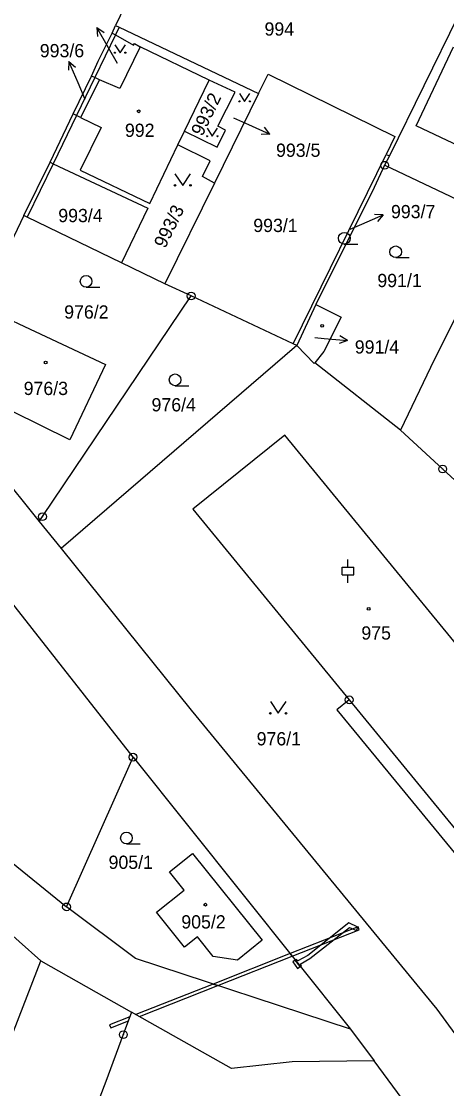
# Model space of a CAD drawing. Extents: x -644096 to -634268, y -1141430 to -1133463.
# Drawn here: x -639619.1 to -639564.5, y -1137699.9 to -1137562.9 of the extents above; entities that cross this region are included whole.
import ezdxf

# ---------------------------------------------------------------- set-up
doc = ezdxf.new("R2010")
doc.units = 0
for name, color, linetype in [('_CIVIL_CONSTRUCTION', 7, 'Continuous'), ('B_Hranice _3D', 7, 'Continuous'), ('M_Svah_Nasyp', 7, 'Continuous'), ('M_Svah_Zarez', 7, 'Continuous'), ('spodek_zarez', 7, 'Continuous'), ('svrsek_osa_sjezdy', 7, 'Continuous'), ('svrsek_osa_terminal_VRT', 7, 'Continuous'), ('svrsek_osa_VRT', 7, 'Continuous'), ('svrsek_popisy_VRT', 7, 'Continuous'), ('terminal_VRT', 7, 'Continuous')]:
    doc.layers.add(name, color=color, linetype=linetype)

msp = doc.modelspace()

# ---------------------------------------------------------------- linework, layer by layer
at = {"layer": '_CIVIL_CONSTRUCTION'}
for centre, radius in [((-639572.5, -1137581.4), 0.5), ((-639572.5, -1137581.4), 0.0303), ((-639597.31, -1137598.18), 0.5), ((-639597.31, -1137598.18), 0.0303), ((-639565.05, -1137620.39), 0.5), ((-639565.05, -1137620.39), 0.0303), ((-639616.38, -1137626.5), 0.5), ((-639616.38, -1137626.5), 0.0303), ((-639577.04, -1137650.02), 0.5), ((-639577.04, -1137650.02), 0.0303), ((-639604.76, -1137657.37), 0.5), ((-639604.76, -1137657.37), 0.0303), ((-639613.29, -1137676.59), 0.5), ((-639613.29, -1137676.59), 0.0303), ((-639606.01, -1137692.98), 0.5), ((-639606.01, -1137692.98), 0.0303)]:
    msp.add_circle(centre, radius, dxfattribs=at)
at = {"layer": 'B_Hranice _3D'}
for points in [[(-639584.36, -1137682.92), (-639575.76, -1137679.52), (-639575.9, -1137679.14), (-639584.62, -1137682.59)], [(-639583.82, -1137683.31), (-639583.96, -1137683.41), (-639583.32, -1137684.22), (-639583.17, -1137684.12), (-639583.33, -1137683.92), (-639582.07, -1137683.23), (-639577.01, -1137679.22), (-639576.12, -1137679.63), (-639575.92, -1137679.17), (-639577.07, -1137678.64), (-639582.35, -1137682.81), (-639583.64, -1137683.52)], [(-639593.9, -1137686.69), (-639584.36, -1137682.92), (-639584.62, -1137682.59), (-639594.5, -1137686.49)], [(-639584.29, -1137683.66), (-639583.68, -1137684.48), (-639583.32, -1137684.22), (-639583.96, -1137683.41)], [(-639603.93, -1137690.66), (-639593.9, -1137686.69), (-639594.5, -1137686.49), (-639604.39, -1137690.4)], [(-639607.77, -1137691.74), (-639607.63, -1137692.12), (-639605.36, -1137691.22), (-639605.17, -1137690.71)]]:
    msp.add_lwpolyline(points, close=True, dxfattribs=at)
at = {"layer": 'M_Svah_Nasyp'}
for p, q in [((-639607.03, -1137564.68), (-639609.67, -1137570.14)), ((-639606.55, -1137563.68), (-639607.03, -1137564.68)), ((-639609.67, -1137570.14), (-639612.02, -1137575)), ((-639612.02, -1137575), (-639615.01, -1137581.2)), ((-639615.01, -1137581.2), (-639618.33, -1137588.06)), ((-639577.04, -1137650.02), (-639561.67, -1137668.79))]:
    msp.add_line(p, q, dxfattribs=at)
msp.add_lwpolyline([(-639557.44, -1137581.54), (-639568.44, -1137576.33), (-639563.65, -1137566.21)], dxfattribs=at)
at = {"layer": 'M_Svah_Zarez'}
for centre in [(-639604.04, -1137574.48), (-639580.52, -1137602.01), (-639615.97, -1137606.7), (-639574.54, -1137638.34), (-639595.49, -1137676.3)]:
    msp.add_circle(centre, 0.175, dxfattribs=at)
at = {"layer": 'spodek_zarez'}
msp.add_circle((-638683.07, -1137056.85), 1378.08, dxfattribs=at)
at = {"layer": 'svrsek_osa_sjezdy'}
for p, q in [((-639577.67, -1137591.52), (-639575.92, -1137591.52)), ((-639571.08, -1137593.26), (-639569.33, -1137593.26)), ((-639610.78, -1137597.05), (-639609.03, -1137597.05)), ((-639599.37, -1137609.69), (-639597.62, -1137609.69)), ((-639577.21, -1137632.98), (-639577.21, -1137631.98)), ((-639577.96, -1137632.98), (-639576.46, -1137632.98)), ((-639577.96, -1137633.98), (-639577.96, -1137632.98)), ((-639576.46, -1137633.98), (-639576.46, -1137632.98)), ((-639577.96, -1137633.98), (-639576.46, -1137633.98)), ((-639577.21, -1137634.98), (-639577.21, -1137633.98)), ((-639605.61, -1137668.5), (-639603.86, -1137668.5))]:
    msp.add_line(p, q, dxfattribs=at)
for points in [[(-639607.09, -1137565.94), (-639606.42, -1137566.95), (-639605.75, -1137565.94)], [(-639591.12, -1137572.19), (-639590.45, -1137573.2), (-639589.78, -1137572.19)], [(-639595.27, -1137576.66), (-639594.6, -1137577.67), (-639593.93, -1137576.66)], [(-639599.39, -1137582.48), (-639598.39, -1137583.98), (-639597.39, -1137582.48)], [(-639587.14, -1137650.24), (-639586.14, -1137651.74), (-639585.14, -1137650.24)]]:
    msp.add_lwpolyline(points, dxfattribs=at)
for centre, radius in [((-639607.09, -1137566.95), 0.067), ((-639605.75, -1137566.95), 0.067), ((-639591.12, -1137573.2), 0.067), ((-639589.78, -1137573.2), 0.067), ((-639595.27, -1137577.67), 0.067), ((-639593.93, -1137577.67), 0.067), ((-639599.39, -1137583.98), 0.1), ((-639597.39, -1137583.98), 0.1), ((-639577.67, -1137590.77), 0.75), ((-639571.08, -1137592.51), 0.75), ((-639610.78, -1137596.3), 0.75), ((-639599.37, -1137608.94), 0.75), ((-639587.14, -1137651.74), 0.1), ((-639585.14, -1137651.74), 0.1), ((-639605.61, -1137667.75), 0.75)]:
    msp.add_circle(centre, radius, dxfattribs=at)
at = {"layer": 'svrsek_osa_terminal_VRT'}
msp.add_arc((-642050.26, -1145189.6), 8802.25, 41.413152, 75.317049, dxfattribs=at)
at = {"layer": 'svrsek_popisy_VRT'}
for p, q in [((-639607.9, -1137566.34), (-639609.4, -1137563.74)), ((-639609.4, -1137563.74), (-639608.47, -1137564.36)), ((-639609.4, -1137563.74), (-639609.33, -1137564.86)), ((-639606.76, -1137568.32), (-639607.9, -1137566.34)), ((-639612.98, -1137568.08), (-639613.05, -1137569.2)), ((-639611.81, -1137570.84), (-639612.98, -1137568.08)), ((-639612.98, -1137568.08), (-639612.13, -1137568.8)), ((-639610.9, -1137572.95), (-639611.81, -1137570.84)), ((-639591.87, -1137575.33), (-639589.95, -1137576.17)), ((-639589.95, -1137576.17), (-639587.21, -1137577.39)), ((-639587.21, -1137577.39), (-639587.92, -1137576.53)), ((-639587.21, -1137577.39), (-639588.33, -1137577.44)), ((-639575.43, -1137588.97), (-639572.69, -1137587.75)), ((-639572.69, -1137587.75), (-639573.81, -1137587.7)), ((-639572.69, -1137587.75), (-639573.4, -1137588.61)), ((-639576.92, -1137589.62), (-639575.43, -1137588.97)), ((-639581.44, -1137603.52), (-639580.26, -1137603.62)), ((-639580.26, -1137603.62), (-639577.27, -1137603.88)), ((-639577.27, -1137603.88), (-639578.31, -1137604.29)), ((-639577.27, -1137603.88), (-639578.22, -1137603.29))]:
    msp.add_line(p, q, dxfattribs=at)
at = {"layer": 'terminal_VRT'}
for p, q in [((-639607.45, -1137564.45), (-639607, -1137563.46)), ((-639563.06, -1137562.24), (-639571.86, -1137580.21)), ((-639595.02, -1137570.48), (-639603.84, -1137566.2)), ((-639612.42, -1137574.8), (-639610.09, -1137569.95)), ((-639609.08, -1137570.42), (-639611.49, -1137575.26)), ((-639598.16, -1137577.04), (-639595.02, -1137570.48)), ((-639588.66, -1137572.2), (-639594.31, -1137583.68)), ((-639615.4, -1137581.02), (-639612.42, -1137574.8)), ((-639599, -1137578.8), (-639598.16, -1137577.04)), ((-639618.78, -1137587.84), (-639615.4, -1137581.02)), ((-639584.22, -1137604.31), (-639572.3, -1137580)), ((-639571.86, -1137580.21), (-639572.5, -1137581.4)), ((-639572.3, -1137580), (-639571.86, -1137580.21)), ((-639557.28, -1137588.65), (-639572.5, -1137581.4)), ((-639594.31, -1137583.68), (-639600.67, -1137596.6)), ((-639618.78, -1137587.84), (-639629.8, -1137610.95)), ((-639600.67, -1137596.6), (-639606.25, -1137593.91)), ((-639597.31, -1137598.18), (-639600.67, -1137596.6)), ((-639584.22, -1137604.31), (-639597.31, -1137598.18)), ((-639581.31, -1137599.27), (-639583.76, -1137604.53)), ((-639583.76, -1137604.53), (-639614, -1137630.58)), ((-639583.76, -1137604.53), (-639584.22, -1137604.31)), ((-639581.52, -1137606.86), (-639583.76, -1137604.53)), ((-639581.44, -1137606.76), (-639581.52, -1137606.86)), ((-639570.47, -1137615.38), (-639581.44, -1137606.76)), ((-639629.8, -1137610.95), (-639616.79, -1137627.11)), ((-639565.05, -1137620.39), (-639570.47, -1137615.38)), ((-639558.09, -1137626.85), (-639565.05, -1137620.39)), ((-639616.79, -1137627.11), (-639614, -1137630.58)), ((-639613.29, -1137676.59), (-639604.76, -1137657.37)), ((-639604.76, -1137657.37), (-639576.88, -1137692.28)), ((-639626.32, -1137674.83), (-639616.59, -1137683.53)), ((-639620.59, -1137693.89), (-639616.59, -1137683.53)), ((-639616.59, -1137683.53), (-639604.94, -1137690.09)), ((-639576.88, -1137692.28), (-639573.84, -1137696.36))]:
    msp.add_line(p, q, dxfattribs=at)
for points in [[(-639598.28, -1137545.35), (-639598.8, -1137546.4), (-639607, -1137563.46)], [(-639607, -1137563.46), (-639606.55, -1137563.68), (-639588.66, -1137572.2)], [(-639610.09, -1137569.95), (-639609.22, -1137568.05), (-639607.45, -1137564.45)], [(-639607.45, -1137564.45), (-639607.03, -1137564.68), (-639604.69, -1137566), (-639604.56, -1137565.78), (-639603.84, -1137566.2)], [(-639603.84, -1137566.2), (-639606.44, -1137571.56), (-639609.08, -1137570.42)], [(-639609.08, -1137570.42), (-639609.67, -1137570.14), (-639610.09, -1137569.95)], [(-639588.66, -1137572.2), (-639587.45, -1137569.73), (-639571.18, -1137577.71), (-639572.3, -1137580)], [(-639598.16, -1137577.04), (-639593.97, -1137579.07), (-639592.9, -1137576.88), (-639593.89, -1137576.39), (-639591.68, -1137572.02), (-639595.02, -1137570.48)], [(-639611.49, -1137575.26), (-639612.02, -1137575), (-639612.42, -1137574.8)], [(-639611.49, -1137575.26), (-639608.87, -1137576.56), (-639611.54, -1137582.04)], [(-639611.54, -1137582.04), (-639602.62, -1137586.32), (-639599, -1137578.8)], [(-639594.31, -1137583.68), (-639595.86, -1137582.86), (-639594.85, -1137580.82), (-639599, -1137578.8)], [(-639615.4, -1137581.02), (-639615.01, -1137581.2), (-639602.88, -1137586.91), (-639606.25, -1137593.91)], [(-639572.5, -1137581.4), (-639573.83, -1137584.25), (-639581.31, -1137599.27)], [(-639606.25, -1137593.91), (-639618.33, -1137588.06), (-639618.78, -1137587.84)], [(-639557.28, -1137588.65), (-639566.6, -1137607.36), (-639567.57, -1137609.33), (-639570.47, -1137615.38)], [(-639616.79, -1137627.11), (-639616.38, -1137626.5), (-639597.31, -1137598.18)], [(-639581.31, -1137599.27), (-639578.06, -1137600.91), (-639580.31, -1137605.29), (-639581.44, -1137606.76)], [(-639619.39, -1137601.76), (-639608.29, -1137606.96), (-639612.86, -1137616.66), (-639623.9, -1137611.22), (-639623.02, -1137609.34), (-639624.83, -1137608.47), (-639621.19, -1137600.9), (-639619.39, -1137601.76)], [(-639549.92, -1137659.17), (-639585.31, -1137616.05), (-639597.08, -1137625.55), (-639577.04, -1137650.02)], [(-639614, -1137630.58), (-639597.3, -1137651.33), (-639565.79, -1137689.73), (-639563.51, -1137692.87)], [(-639604.76, -1137657.37), (-639620.82, -1137636.89), (-639625.51, -1137632.86)], [(-639577.04, -1137650.02), (-639578.61, -1137651.31), (-639558.63, -1137675.62)], [(-639635.3, -1137656.63), (-639628.31, -1137663.46), (-639621.04, -1137670.28), (-639613.29, -1137676.59)], [(-639598.22, -1137674.46), (-639600.09, -1137672.1), (-639597.14, -1137669.73), (-639588.19, -1137680.85), (-639591.36, -1137683.41), (-639594.48, -1137682.97), (-639596.51, -1137680.41), (-639598.15, -1137681.74), (-639601.74, -1137677.26), (-639598.22, -1137674.46)], [(-639576.88, -1137692.28), (-639604.45, -1137683.23), (-639613.29, -1137676.59)], [(-639604.94, -1137690.09), (-639606.01, -1137692.98), (-639608.25, -1137699.01), (-639612.03, -1137708.82), (-639614.18, -1137714.68)], [(-639573.84, -1137696.36), (-639584.37, -1137696.49), (-639592.13, -1137697.31), (-639604.94, -1137690.09)], [(-639566.92, -1137705.66), (-639569.63, -1137702.02), (-639573.84, -1137696.36)]]:
    msp.add_lwpolyline(points, dxfattribs=at)

# ---------------------------------------------------------------- texts
at = {"layer": 'svrsek_osa_VRT'}
for s, p in [('994', (-639587.9, -1137564.76)), ('993/6', (-639616.72, -1137567.54)), ('992', (-639605.8, -1137577.76)), ('993/5', (-639586.42, -1137580.32)), ('993/7', (-639571.68, -1137588.2)), ('993/4', (-639614.35, -1137588.7)), ('993/1', (-639589.34, -1137589.97)), ('991/1', (-639573.43, -1137597.04)), ('976/2', (-639613.59, -1137601.08)), ('991/4', (-639576.32, -1137605.57)), ('976/3', (-639618.79, -1137610.89)), ('976/4', (-639602.39, -1137612.99)), ('975', (-639575.48, -1137642.28)), ('976/1', (-639588.91, -1137655.86)), ('905/1', (-639607.9, -1137671.71)), ('905/2', (-639598.57, -1137679.36))]:
    msp.add_text(s, height=1.7, dxfattribs=at).set_placement(p)
for s, p in [('993/2', (-639595.88, -1137577.77)), ('993/3', (-639600.64, -1137592.16))]:
    msp.add_text(s, height=1.7, rotation=64, dxfattribs=at).set_placement(p)

doc.saveas('drawing.dxf')
